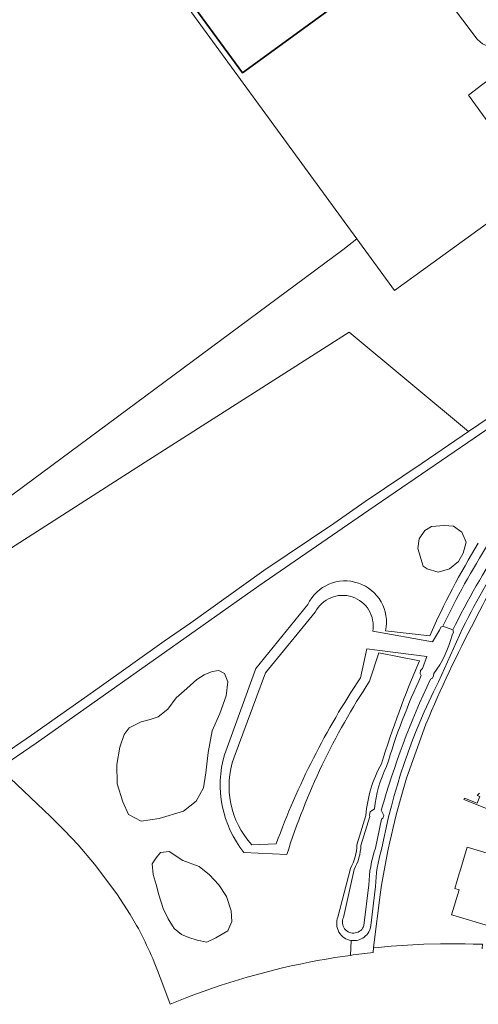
# Model space of a CAD drawing. Header units: metres. Extents: x 197700 to 204338, y 317132 to 325229.
# Tile 934 of 1056: x 198529 to 198625, y 320903 to 321110. Entities that reach past the tile are written whole.
import ezdxf

# ---------------------------------------------------------------- set-up
doc = ezdxf.new("R2010")
doc.units = ezdxf.units.M
for name, color, linetype, lineweight in [('B-WE-GR-BEPLANTING_CULTUUR_BOSPLANTSOEN-GV', 90, 'Continuous', 18), ('B-WE-GR-BOS_GEMENGD-GV', 40, 'Continuous', 13), ('B-WE-GR-GROENVOORZIENING-GV', 80, 'Continuous', 18), ('B-WE-OG-BEBOUWING-GV', 7, 'Continuous', 35), ('B-WE-OG-TERREIN_ERF-GV', 7, 'Continuous', 18), ('B-WE-OG-WATER_GREPPEL-GV', 160, 'Continuous', 18), ('B-WE-OG-WATER_SLOOT-GV', 120, 'Continuous', 18), ('B-WE-VH-VERHARDING_ASFALT-GV', 252, 'Continuous', 18)]:
    doc.layers.add(name, color=color, linetype=linetype, lineweight=lineweight)

msp = doc.modelspace()

# ---------------------------------------------------------------- linework, layer by layer
at = {"layer": 'B-WE-GR-BEPLANTING_CULTUUR_BOSPLANTSOEN-GV'}
msp.add_lwpolyline([(198596.856, 321061.608), (198515.931, 321001.646), (198460.42, 321077.584), (198455.4, 321074.266), (198455.983, 321073.487), (198466.199, 321059.063), (198462.963, 321056.95), (198473.178, 321041.806), (198501.021, 321006.419), (198512.572, 320989.666), (198555.38, 321016.974), (198598.189, 321044.283), (198623.299, 321023.446), (198634.324, 321030.959), (198680.753, 321063.118), (198693.278, 321071.946), (198716.965, 321089.021), (198722.222, 321092.894), (198687.849, 321141.349), (198626.33, 321096.39), (198623.279, 321094.1), (198637.441, 321074.542), (198607.761, 321053.04), (198599.856, 321063.871)], close=True, dxfattribs=at)
at = {"layer": 'B-WE-GR-BOS_GEMENGD-GV'}
for points in [[(198715.646, 321165.561), (198632.359, 321104.667), (198631.721, 321104.377), (198630.784, 321104.112), (198629.796, 321104.11), (198626.855, 321104.553), (198626.254, 321104.839), (198625.703, 321105.238), (198625.114, 321105.825), (198609.604, 321126.408)], [(198604.052, 321119.358), (198575.804, 321098.761), (198532.149, 321158.394)], [(198536.168, 321151.139), (198599.856, 321063.871), (198607.761, 321053.04), (198637.441, 321074.542), (198623.279, 321094.1), (198626.33, 321096.39), (198687.849, 321141.349)]]:
    msp.add_lwpolyline(points, dxfattribs=at)
at = {"layer": 'B-WE-GR-GROENVOORZIENING-GV'}
for points in [[(198681.158, 321061.042), (198624.489, 321022.026), (198602.323, 321006.956), (198579.268, 320991.013), (198532.49, 320958.011), (198525.577, 320953.317)], [(198572.037, 320955.573), (198578.64, 320973.699), (198589.519, 320987.122)], [(198605.865, 320981.596), (198615.131, 320980.533)], [(198622.059, 320982.099), (198616.973, 320970.87)], [(198612.97, 320975.314), (198604.439, 320976.954), (198602.51, 320970.982)], [(198610.258, 320950.633), (198614.352, 320962.001)], [(198527.017, 320950.622), (198535.501, 320942.566), (198538.449, 320939.644), (198541.291, 320936.617), (198544.748, 320932.57), (198549.384, 320926.328), (198552.209, 320922.012), (198553.565, 320919.727)], [(198599.859, 320936.677), (198601.746, 320942.836)], [(198585.145, 320934.634), (198576.105, 320935.04)], [(198595.849, 320921.466), (198598.466, 320931.699)], [(198603.744, 320927.867), (198602.754, 320919.715)], [(198603.271, 320914.031), (198603.307, 320915.108), (198604.793, 320926.694)], [(198598.484, 320913.441), (198598.672, 320916.564)], [(198598.672, 320916.564), (198598.484, 320913.441)], [(198558.659, 320908.429), (198560.591, 320903.158)]]:
    msp.add_lwpolyline(points, dxfattribs=at)
for points in [[(198613.777, 320995.186), (198612.642, 320998.858), (198612.909, 321000.927), (198614.111, 321002.663), (198615.513, 321003.464), (198618.184, 321003.731), (198620.12, 321003.598), (198621.856, 321002.329), (198622.79, 321000.193), (198622.19, 320997.923), (198621.188, 320996.12), (198619.319, 320994.585), (198616.915, 320993.917), (198614.579, 320994.585)], [(198554.538, 320941.64), (198551.833, 320943.032), (198550.673, 320945.66), (198549.514, 320949.447), (198549.436, 320953.543), (198550.055, 320957.176), (198550.982, 320959.804), (198551.987, 320961.195), (198554.538, 320962.509), (198556.393, 320962.973), (198558.093, 320963.514), (198560.103, 320965.137), (198561.88, 320967.533), (198564.122, 320969.465), (198566.209, 320971.398), (198567.755, 320972.325), (198569.455, 320973.021), (198570.846, 320973.253), (198572.006, 320972.634), (198572.701, 320970.857), (198572.392, 320967.92), (198571.078, 320964.21), (198569.455, 320960.577), (198568.605, 320956.017), (198568.141, 320951.766), (198567.6, 320948.597), (198566.054, 320945.814), (198563.426, 320943.727), (198558.325, 320942.181)], [(198560.391, 320935.212), (198563.277, 320933.337), (198566.739, 320932.11), (198568.904, 320930.379), (198570.851, 320928.215), (198572.438, 320925.762), (198573.448, 320922.804), (198573.593, 320920.568), (198572.727, 320918.62), (198570.202, 320917.105), (198568.327, 320916.24), (198566.307, 320916.601), (198564.503, 320917.178), (198562.988, 320917.827), (198561.473, 320919.053), (198560.175, 320921.073), (198559.165, 320923.309), (198558.227, 320926.123), (198557.65, 320928.287), (198557.073, 320930.451), (198556.856, 320932.687), (198557.65, 320933.914), (198558.588, 320935.068)]]:
    msp.add_lwpolyline(points, close=True, dxfattribs=at)
for points in [[(198615.131, 320980.533, -0.0332647), (198625.347, 321000)], [(198632.267, 321000, 0.0292767), (198622.059, 320982.099)], [(198624.617, 320983.758, -0.0274232), (198633.78, 321000)], [(198589.519, 320987.122, -0.8873251), (198605.865, 320981.596)], [(198614.352, 320962.001, -0.0227417), (198624.617, 320983.758)], [(198604.988, 320953.645, -0.0238267), (198612.97, 320975.314)], [(198602.51, 320970.982, 0.0702412), (198585.145, 320934.634)], [(198616.973, 320970.87, 0.0709175), (198605.033, 320935.673)], [(198576.105, 320935.04, -0.2441888), (198572.037, 320955.573)], [(198601.746, 320942.836, -0.1100954), (198604.988, 320953.645)], [(198604.793, 320926.694, -0.0357935), (198610.258, 320950.633)], [(198598.466, 320931.699, 0.1191273), (198599.859, 320936.677)], [(198605.033, 320935.673, 0.0700676), (198603.744, 320927.867)], [(198598.672, 320916.564, -0.486581), (198595.849, 320921.466)], [(198553.565, 320919.727, -0.036114), (198558.659, 320908.429)], [(198602.754, 320919.715, -0.4227078), (198598.672, 320916.564)], [(198589.807, 320912.002, -0.0134764), (198598.484, 320913.441)], [(198598.484, 320913.441, -0.0074332), (198603.271, 320914.031)], [(198560.591, 320903.158, -0.0497032), (198589.807, 320912.002)]]:
    msp.add_lwpolyline(points, format="xyb", dxfattribs=at)
at = {"layer": 'B-WE-OG-BEBOUWING-GV'}
msp.add_lwpolyline([(198532.149, 321158.394), (198575.804, 321098.761), (198604.052, 321119.358)], dxfattribs=at)
at = {"layer": 'B-WE-OG-TERREIN_ERF-GV'}
for points in [[(198609.604, 321126.408), (198625.114, 321105.825), (198625.703, 321105.238), (198626.254, 321104.839), (198626.855, 321104.553), (198629.796, 321104.11), (198630.784, 321104.112), (198631.721, 321104.377), (198632.359, 321104.667), (198715.646, 321165.561)], [(198614.352, 320962.001), (198610.258, 320950.633)], [(198636.866, 320940.386), (198622.335, 320946.17), (198622.454, 320946.467), (198625.122, 320945.405), (198625.674, 320946.791), (198625.14, 320947.004), (198625.596, 320947.499)], [(198604.793, 320926.694), (198603.307, 320915.108), (198603.627, 320915.051), (198607.058, 320915.368), (198610.495, 320915.609), (198613.937, 320915.773), (198617.382, 320915.861), (198619.105, 320915.867), (198622.55, 320915.841), (198624.272, 320915.808), (198625.624, 320915.753), (198625.626, 320915.802), (198626.225, 320915.779), (198626.185, 320914.779)]]:
    msp.add_lwpolyline(points, dxfattribs=at)
for points in [[(198633.78, 321000, 0.0274232), (198624.617, 320983.758)], [(198624.617, 320983.758, 0.0227417), (198614.352, 320962.001)], [(198610.258, 320950.633, 0.0357935), (198604.793, 320926.694)]]:
    msp.add_lwpolyline(points, format="xyb", dxfattribs=at)
msp.add_lwpolyline([(198619.997, 320921.885), (198619.729, 320921.965), (198621.292, 320927.187), (198620.42, 320927.448), (198621.428, 320930.815), (198621.467, 320930.945), (198623.019, 320936.129), (198627.906, 320934.666), (198634.536, 320932.681), (198631.228, 320921.665), (198630.476, 320921.89), (198628.354, 320922.525), (198627.49, 320919.641)], close=True, dxfattribs=at)
at = {"layer": 'B-WE-OG-WATER_GREPPEL-GV'}
for points in [[(198627.52, 321000, 0.027225), (198617.892, 320982.592)], [(198619.971, 320981.772, -0.0283678), (198630.4, 321000)]]:
    msp.add_lwpolyline(points, format="xyb", dxfattribs=at)
msp.add_lwpolyline([(198617.892, 320982.592), (198619.971, 320981.772)], dxfattribs=at)
at = {"layer": 'B-WE-OG-WATER_SLOOT-GV'}
for points in [[(198625.347, 321000, 0.0332647), (198615.131, 320980.533)], [(198617.892, 320982.592, -0.027225), (198627.52, 321000)], [(198630.4, 321000, 0.0283678), (198619.971, 320981.772)], [(198622.059, 320982.099, -0.0292767), (198632.267, 321000)], [(198605.865, 320981.596, 0.8873251), (198589.519, 320987.122)], [(198591.097, 320985.484, -0.8646693), (198603.165, 320981.505)], [(198619.837, 320980.652, -0.0929673), (198616.002, 320972.593)], [(198612.97, 320975.314, 0.0238267), (198604.988, 320953.645)], [(198600.586, 320971.715, 0.0600951), (198582.903, 320936.884)], [(198585.145, 320934.634, -0.0702412), (198602.51, 320970.982)], [(198615.305, 320971.444, 0.0413462), (198604.97, 320943.899)], [(198605.033, 320935.673, -0.0709175), (198616.973, 320970.87)], [(198606.074, 320953.08, -0.0370791), (198613.36, 320972.183)], [(198572.037, 320955.573, 0.2441888), (198576.105, 320935.04)], [(198577.771, 320936.658, -0.2805665), (198574.053, 320955.035)], [(198604.988, 320953.645, 0.1100954), (198601.746, 320942.836)], [(198603.51, 320944.234, -0.0888591), (198606.074, 320953.08)], [(198599.859, 320936.677, -0.1191273), (198598.466, 320931.699)], [(198599.281, 320931.489, 0.1115208), (198600.692, 320936.539)], [(198603.72, 320935.916, 0.0760061), (198602.355, 320928.221)], [(198603.744, 320927.867, -0.0700676), (198605.033, 320935.673)], [(198595.849, 320921.466, 0.486581), (198598.672, 320916.564)], [(198601.317, 320919.731, -1.0785637), (198597.024, 320921.415)], [(198598.672, 320916.564, 0.4227078), (198602.754, 320919.715)]]:
    msp.add_lwpolyline(points, format="xyb", dxfattribs=at)
for points in [[(198589.519, 320987.122), (198578.64, 320973.699), (198572.037, 320955.573)], [(198574.053, 320955.035), (198580.663, 320972.751), (198591.097, 320985.484)], [(198603.165, 320981.505), (198615.741, 320979.247), (198617.189, 320981.697), (198617.462, 320982.341), (198617.892, 320982.592)], [(198615.131, 320980.533), (198605.865, 320981.596)], [(198616.973, 320970.87), (198622.059, 320982.099)], [(198619.971, 320981.772), (198620.167, 320981.312), (198619.837, 320980.652)], [(198613.36, 320972.183), (198613.137, 320972.592), (198613.172, 320973.25), (198613.647, 320973.707), (198614.552, 320976.16), (198601.909, 320977.829), (198600.586, 320971.715)], [(198602.51, 320970.982), (198604.439, 320976.954), (198612.97, 320975.314)], [(198616.002, 320972.593), (198615.947, 320972.153), (198615.731, 320971.647), (198615.305, 320971.444)], [(198600.692, 320936.539), (198602.588, 320942.629), (198602.474, 320942.878), (198602.626, 320943.587), (198603.51, 320944.234)], [(198604.97, 320943.899), (198605.52, 320942.819), (198605.283, 320942.234), (198604.978, 320942.033), (198603.72, 320935.916)], [(198601.746, 320942.836), (198599.859, 320936.677)], [(198582.903, 320936.884), (198577.771, 320936.658)], [(198576.105, 320935.04), (198585.145, 320934.634)], [(198598.466, 320931.699), (198595.849, 320921.466)], [(198597.024, 320921.415), (198599.281, 320931.489)], [(198602.355, 320928.221), (198601.317, 320919.731)], [(198602.754, 320919.715), (198603.744, 320927.867)]]:
    msp.add_lwpolyline(points, dxfattribs=at)
at = {"layer": 'B-WE-VH-VERHARDING_ASFALT-GV'}
for points in [[(198743.671, 321109.078), (198735.507, 321102.681), (198722.222, 321092.894), (198716.965, 321089.021), (198693.278, 321071.946), (198680.753, 321063.118), (198634.324, 321030.959), (198623.299, 321023.446), (198613.519, 321016.781), (198601.58, 321008.743), (198594.999, 321004.148), (198580.309, 320994.24), (198564.938, 320983.256), (198559.38, 320979.445), (198545.698, 320969.685), (198531.516, 320959.701), (198524.483, 320954.929)], [(198525.577, 320953.317), (198532.49, 320958.011), (198579.268, 320991.013), (198602.323, 321006.956), (198624.489, 321022.026), (198681.158, 321061.042), (198710.278, 321081.797), (198724.937, 321092.494), (198737.308, 321101.691), (198739.769, 321103.412), (198744.436, 321106.676)]]:
    msp.add_lwpolyline(points, dxfattribs=at)

doc.saveas('drawing.dxf')
